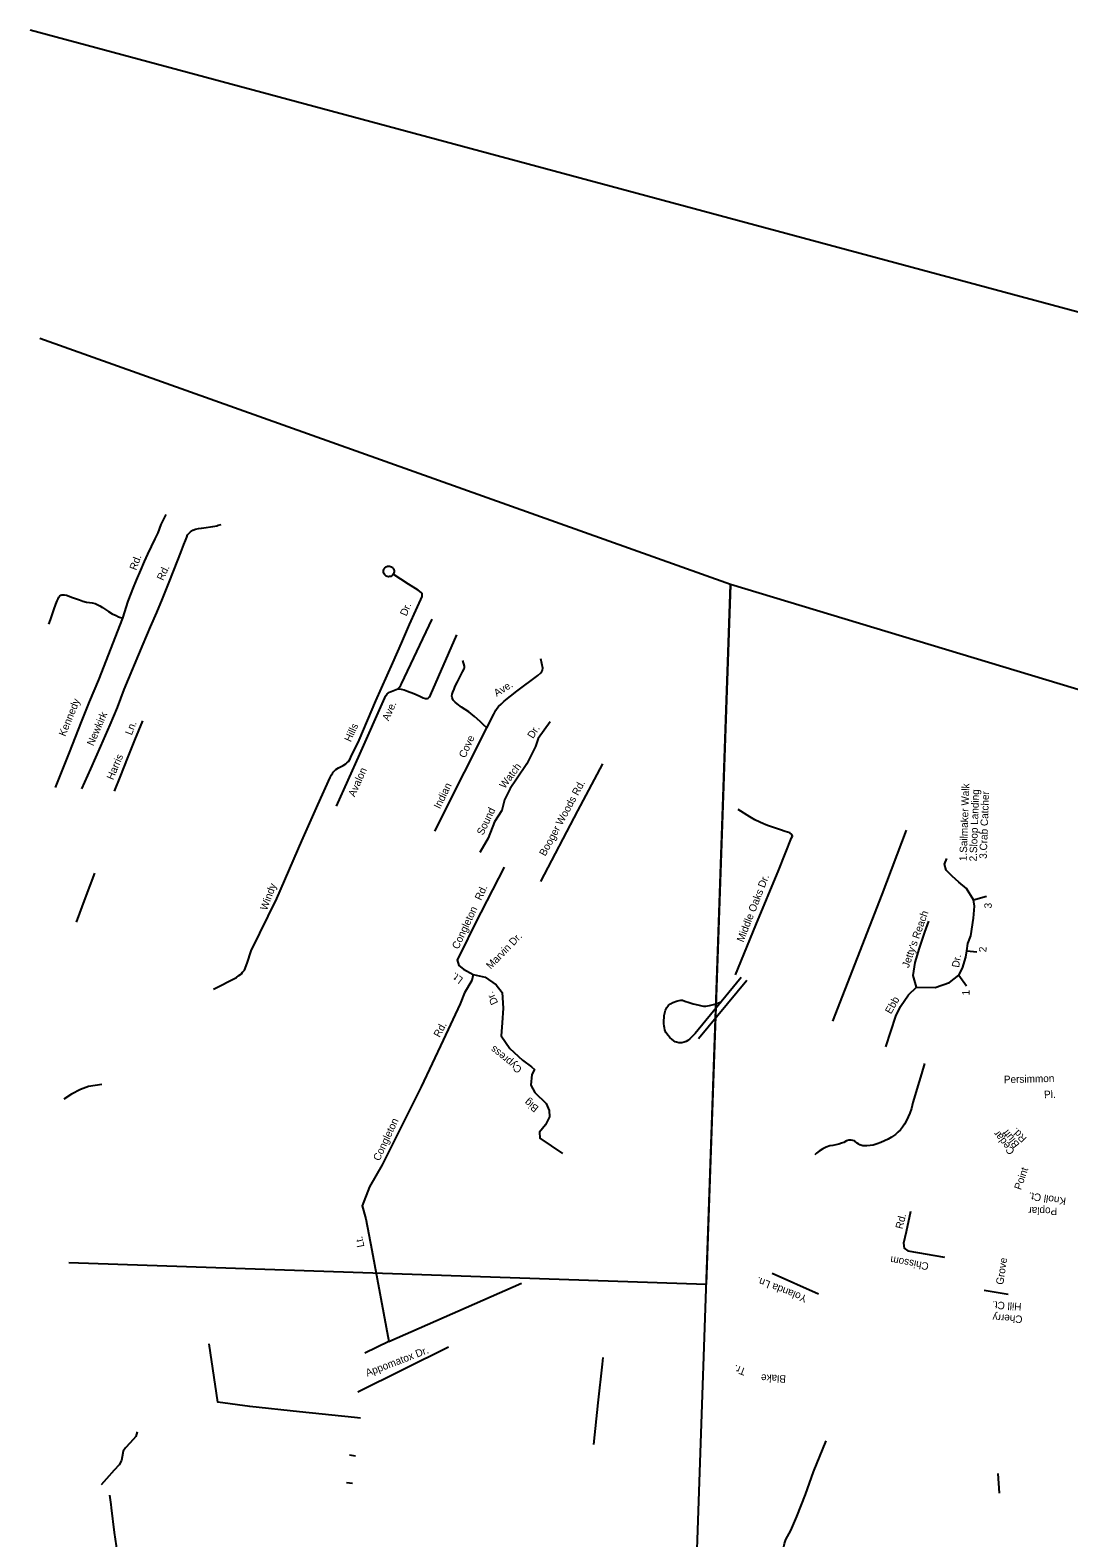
# Model space of a CAD drawing. Extents: x 2308163 to 2335412, y -96774 to 125428.
# Drawn here: x 2314212 to 2318774, y -47201 to -40581 of the extents above; entities that cross this region are included whole.
import ezdxf

# ---------------------------------------------------------------- set-up
doc = ezdxf.new("R2010")
doc.units = 0
for name, color, linetype in [('Old_Level_10', 7, 'Continuous'), ('Old_Level_35', 7, 'Continuous'), ('Old_Level_63', 7, 'Continuous')]:
    doc.layers.add(name, color=color, linetype=linetype)

msp = doc.modelspace()

# ---------------------------------------------------------------- linework, layer by layer
at = {"layer": 'Old_Level_35'}
for p, q in [((2317146.8, -45008.7), (2317359, -44752.6)), ((2317334.4, -44740.1), (2317246.7, -44847)), ((2315662.7, -46675.4), (2315635.7, -46672.8)), ((2315640.5, -46843), (2315614.6, -46838.4)), ((2318462.2, -46918.4), (2318467.5, -47004.6)), ((2314546.7, -46942.6), (2314523.3, -46968.5)), ((2315627.7, -46962.7), (2315601.8, -46960.1)), ((2314560.8, -47013.7), (2314565.6, -47054.4))]:
    msp.add_line(p, q, dxfattribs=at)
for points in [[(2314438.6, -43912.3), (2314478.2, -43824.1), (2314521.6, -43725), (2314563.1, -43630.8), (2314595.9, -43554.5), (2314624.3, -43476.5), (2314708.4, -43277.2), (2314740.7, -43200.9), (2314767.4, -43137.7), (2314792.2, -43077.4), (2314819.1, -43012.1), (2314843.9, -42948.7), (2314872.7, -42874.8), (2314886.5, -42839.8), (2314893.6, -42822), (2314899.2, -42807.2), (2314903.3, -42797.4), (2314909.5, -42789.5), (2314915.7, -42783.7), (2314925.8, -42776.9), (2314938.1, -42772.3), (2314951.2, -42769.4), (2314964.5, -42767.7), (2314984.1, -42765.3), (2315004.1, -42762.1), (2315014.1, -42760.1), (2315031, -42757.1), (2315038, -42755.1), (2315051.1, -42751.4)], [(2314618.7, -43162.5), (2314641.7, -43088.1), (2314665.4, -43028.8), (2314679.3, -42996.1), (2314697.8, -42951.6), (2314713.7, -42914.1), (2314727.8, -42881.4), (2314760.5, -42814.3), (2314773.4, -42788.5), (2314787.5, -42751.1), (2314808.7, -42707.5)], [(2315806.8, -42969.6), (2315803.5, -42973.8), (2315800.1, -42976.6), (2315795.8, -42979.2), (2315790.5, -42980.6), (2315785, -42980.7), (2315780, -42979.6), (2315776, -42977.9), (2315772.2, -42975.3), (2315769.1, -42972.2), (2315766.6, -42968.4), (2315765, -42965.1), (2315764.2, -42961.2), (2315763.8, -42957.2), (2315764.2, -42953.8), (2315765, -42949.8), (2315766.7, -42946.5), (2315768.9, -42943.1), (2315771.5, -42940.4), (2315774.5, -42938), (2315778, -42936.4), (2315781.2, -42935.1), (2315785.8, -42934.3), (2315790.2, -42934.6), (2315794.8, -42935.6), (2315798.3, -42937.2), (2315801.4, -42939.5), (2315803.7, -42941.3), (2315806, -42944.1), (2315807.7, -42946.7), (2315808.9, -42949.9), (2315809.8, -42953.3), (2315810.2, -42956.4), (2315810.2, -42960), (2315809.6, -42963.2), (2315808.6, -42966.4), (2315806.8, -42969.6)], [(2315475.6, -43982.9), (2315528.7, -43862.2), (2315535, -43850.2), (2315539.1, -43844.5), (2315543.1, -43838.6), (2315548.3, -43832.6), (2315554.5, -43826.9), (2315565.7, -43820.1), (2315585.9, -43809.5), (2315598, -43802.9), (2315603.1, -43798.7), (2315610, -43791.8), (2315616.6, -43781.3), (2315619.5, -43773.9), (2315656.4, -43699.3), (2315729.8, -43525.9), (2315804.9, -43359.2), (2315842.1, -43272.9), (2315878, -43190.7), (2315905.2, -43129.6), (2315927, -43080.4), (2315932.9, -43068.4), (2315934.2, -43062), (2315932.8, -43055.2), (2315929.1, -43050.6), (2315915.3, -43040.5), (2315873.9, -43014.2), (2315806.8, -42969.6)], [(2314293.7, -43189.3), (2314300.4, -43169.5), (2314315.4, -43125.8), (2314324.2, -43101.2), (2314330, -43086.4), (2314333.9, -43077.4), (2314337.9, -43070.5), (2314341.9, -43065.4), (2314345.8, -43062.4), (2314350.9, -43060.4), (2314354.3, -43060.1), (2314361.8, -43060.3), (2314371.9, -43062.3), (2314398, -43072.1), (2314427.7, -43083), (2314443.6, -43088.6), (2314459.4, -43093), (2314472.4, -43094.2), (2314484, -43095.6), (2314497.3, -43099), (2314506.2, -43102.2), (2314518, -43108.6), (2314530, -43116.4), (2314537.8, -43122.3), (2314555.4, -43133.8), (2314571.2, -43143.2), (2314588.9, -43151.7), (2314599.8, -43157), (2314618.7, -43162.5)], [(2314322.6, -43905.9), (2314383.9, -43752.6), (2314437.1, -43618.3), (2314471.8, -43530.2), (2314513.3, -43434.1), (2314618.7, -43162.5)], [(2315827.1, -43473.3), (2315833.5, -43466.2), (2315839.5, -43457.4), (2315842.7, -43450.5), (2315977.2, -43167.8)], [(2315827.1, -43473.3), (2315841.9, -43474.8), (2315854, -43477.9), (2315869, -43483.2), (2315896.7, -43493.9), (2315920.4, -43504.4), (2315938.3, -43513), (2315947.8, -43515.3), (2315955.2, -43515.4), (2315959.8, -43513.9), (2315962.9, -43511.9), (2315966.5, -43507.6), (2315969.6, -43501.7), (2316085.6, -43236.5)], [(2316218.2, -43644.8), (2316203.6, -43631.4), (2316187.9, -43615.9), (2316163.4, -43595.4), (2316137.9, -43574.7), (2316106.4, -43553), (2316086.7, -43539.5), (2316077.8, -43532), (2316073, -43526.1), (2316070, -43522.7), (2316066.2, -43516), (2316065.4, -43511.1), (2316064.5, -43504.9), (2316065.8, -43497), (2316068.9, -43487.9), (2316074.2, -43474.1), (2316078.8, -43462.2), (2316088, -43442.6), (2316099.7, -43418.8), (2316111.1, -43398), (2316117.4, -43385.2), (2316119.3, -43379), (2316119.6, -43373.2), (2316111.5, -43348.6)], [(2316218.2, -43644.8), (2316247.8, -43584.5), (2316257.2, -43566.7), (2316262.7, -43558.1), (2316269.4, -43550.6), (2316279.9, -43540.2), (2316293.1, -43527.5), (2316349.1, -43483.9), (2316440.9, -43413.9), (2316454.3, -43402.4), (2316458.5, -43396.9), (2316462.4, -43390.5), (2316463.9, -43382.5), (2316455, -43341.3)], [(2315556.5, -43988.9), (2315659.2, -43760.2), (2315769.1, -43512.7), (2315772.7, -43505), (2315774.9, -43501.7), (2315777.1, -43499.3), (2315780, -43495.8), (2315783.6, -43492.2), (2315785.7, -43490.5), (2315790.1, -43488), (2315827.1, -43473.3)], [(2314582.6, -43922.6), (2314606.4, -43861.5), (2314641.9, -43772.2), (2314671.5, -43699.1), (2314706, -43614)], [(2316495.3, -43618.4), (2316442.5, -43691.9), (2316431.3, -43726.6), (2316393.5, -43803.1), (2316348.5, -43869.3), (2316319.4, -43911), (2316295.1, -43960.3), (2316283.4, -44007.6), (2316251.6, -44056.7), (2316224, -44128.6), (2316186.4, -44192.5)], [(2315989.1, -44098.4), (2316119.5, -43839.4), (2316218.2, -43644.8)], [(2316455, -44318.7), (2316616.6, -44008.5), (2316727.7, -43803.1)], [(2315182.9, -44623.5), (2315294.7, -44393.7), (2315404.8, -44140.3), (2315475.6, -43982.9)], [(2317309.6, -44728.5), (2317398.8, -44511.6), (2317499.8, -44267.9), (2317556.3, -44128.2), (2317560.4, -44120.3), (2317557.5, -44113.3), (2317548.8, -44106.1), (2317538.8, -44102.9), (2317527.9, -44099.5), (2317508.1, -44092), (2317450.6, -44072.6), (2317439.6, -44069.4), (2317432.7, -44066.2), (2317416.9, -44058.9), (2317395, -44048.2), (2317373.3, -44035.8), (2317322.2, -44003.6)], [(2317736.8, -44932.9), (2317953.5, -44375.9), (2318060.4, -44094.3)], [(2317970.3, -45044.8), (2318014.8, -44909.9), (2318034.9, -44867.9), (2318070.1, -44817.1), (2318104.7, -44783.1), (2318186.4, -44784), (2318250.3, -44762.1), (2318290.4, -44730.1), (2318306.3, -44699.1), (2318321, -44651.3), (2318325.6, -44623.6), (2318330.4, -44592.2), (2318342.8, -44557.4), (2318354.7, -44479.8), (2318360.2, -44428.1), (2318355.6, -44400.1), (2318323.9, -44350.7), (2318291.5, -44321.7), (2318260.8, -44296.5), (2318235.7, -44269.7), (2318227.3, -44243.4), (2318237.5, -44217.8)], [(2314493.6, -44282.9), (2314453.6, -44390.4), (2314413.1, -44497.5)], [(2316294.1, -44256.2), (2316167, -44503.7), (2316103.2, -44632.4), (2316087.3, -44663.9), (2316093.9, -44688.8), (2316115.6, -44704.4), (2316156.8, -44728), (2316210.7, -44739.8), (2316259, -44773.5), (2316285, -44806.5), (2316290, -44875.8), (2316285.4, -44939.9), (2316280.9, -44996.5), (2316318.6, -45052.1), (2316373.6, -45103.4), (2316413.7, -45133.8)], [(2318355.6, -44400.1), (2318412.5, -44383.3)], [(2318104.7, -44783.1), (2318089.7, -44732.4), (2318099.1, -44675.2), (2318118, -44612.7), (2318140.9, -44541.1), (2318159.2, -44493.5)], [(2315017.2, -44791.4), (2315117.9, -44741), (2315128.6, -44732.7), (2315139.3, -44725.2), (2315144.8, -44717.6), (2315152.9, -44709.1), (2315164.5, -44677.3), (2315182.9, -44623.5)], [(2318325.6, -44623.6), (2318370.4, -44627.9)], [(2316156.8, -44728), (2316151.5, -44754), (2316120.1, -44808), (2316100.7, -44856.5), (2316026.2, -45015.4), (2315928.5, -45220.7), (2315757.1, -45563.3), (2315702.6, -45659.8), (2315670.1, -45743.3), (2315685.9, -45801), (2315712.7, -45937.7)], [(2318290.4, -44730.1), (2318325, -44777.9)], [(2317246.7, -44847), (2317133.3, -44986.3), (2317119.9, -45000), (2317109.6, -45009.7), (2317100.5, -45017.6), (2317093.8, -45022.1), (2317084.3, -45025.1), (2317074.1, -45027.3), (2317060.2, -45027.5), (2317051.3, -45025.4), (2317045.2, -45023.3), (2317031.4, -45013.5), (2317021.8, -45004.7), (2317013.8, -44995.8), (2317003.7, -44981.7), (2316999.5, -44970.1), (2316997.7, -44962.1), (2316997, -44955), (2316995.1, -44943), (2316994.7, -44930.3), (2316995.8, -44917), (2316997.1, -44907), (2316999.2, -44895.8), (2317002.7, -44884.8), (2317008.6, -44873), (2317012.1, -44866.4), (2317016.2, -44862.4), (2317024.4, -44856.6), (2317034.5, -44850.9), (2317050.7, -44845.2), (2317061.7, -44841.5), (2317069.7, -44839.9), (2317076.8, -44841), (2317087.6, -44844.2), (2317105.9, -44851.3), (2317123.8, -44857.1), (2317144.3, -44861.5), (2317161.5, -44865.1), (2317169.4, -44866.1), (2317180.2, -44866.4), (2317196.3, -44863.8), (2317219.5, -44857.3), (2317246.7, -44847)], [(2316413.7, -45133.8), (2316426.6, -45144.7), (2316415.9, -45166.6), (2316410.6, -45213.9), (2316428, -45246), (2316478.2, -45294.7), (2316492, -45324.8), (2316493.5, -45352), (2316475, -45388.4), (2316449.2, -45419.6), (2316450.7, -45446.8), (2316549.7, -45514.4)], [(2318140.6, -45118.7), (2318126.4, -45164.3), (2318116.6, -45197.2), (2318088.3, -45289.5), (2318082.7, -45316.4), (2318075.3, -45337.2), (2318068.8, -45353), (2318061, -45368.1), (2318052.1, -45384.6), (2318043.8, -45397.4), (2318034.5, -45409.3), (2318022.7, -45420.6), (2318012, -45430.7), (2317995.6, -45441.3), (2317980.1, -45450.2), (2317964.5, -45458.2), (2317948.5, -45465.5), (2317932.8, -45471.8), (2317914.6, -45476.8), (2317901.8, -45478.6), (2317886.8, -45479.7), (2317879.1, -45479.9), (2317869.7, -45479.3), (2317860.7, -45477), (2317856.4, -45475.1)], [(2314526.5, -45210.2), (2314468.3, -45220.1), (2314432.7, -45232.4), (2314393.1, -45252.5), (2314359.5, -45275.6)], [(2317856.4, -45475.1), (2317852.1, -45473.2), (2317843.9, -45467.6), (2317834.7, -45460), (2317830.4, -45457.7), (2317825.3, -45455.9), (2317817.3, -45455), (2317807.3, -45455.7), (2317798.1, -45458.7), (2317785, -45465.3), (2317774.9, -45469), (2317764.1, -45472.3), (2317749.8, -45475.5), (2317737.7, -45478.2), (2317724.6, -45480.7), (2317707.7, -45486.2), (2317693.3, -45493), (2317678, -45503.7), (2317665.7, -45512.3), (2317657.6, -45519.2)], [(2318078.1, -45768), (2318059.4, -45857.2), (2318047.8, -45907.5), (2318051, -45929.1), (2318066.2, -45941.4), (2318227.5, -45968.4)], [(2315712.7, -45937.7), (2315787.5, -46339.2), (2315681.3, -46390.6)], [(2317470.4, -46039.5), (2317673.7, -46129.6)], [(2315787.5, -46339.2), (2316369.6, -46083.6)], [(2318508.2, -46133.3), (2318402, -46115.9)], [(2315635.7, -46672.8), (2315395.2, -46647.9), (2315176.7, -46624.8), (2315035.9, -46606.3), (2314997.2, -46349.4)], [(2315651.4, -46560.1), (2316049, -46362.8)], [(2316727.6, -46409), (2316724.2, -46438.5), (2316704.7, -46608.6), (2316686.3, -46791.3)], [(2314681.7, -46736), (2314675.9, -46757), (2314651, -46784.2), (2314630.1, -46806.2), (2314620.2, -46821.2), (2314616.3, -46845.2), (2314612.5, -46861.3), (2314602.6, -46880.3), (2314580.7, -46904.4), (2314546.7, -46942.6)], [(2317520.9, -47246.1), (2317524.5, -47226.1), (2317531.2, -47208.1), (2317552.2, -47169.5), (2317578.5, -47108.4), (2317616.7, -47011.4), (2317651.9, -46911.3), (2317708, -46775.6)], [(2314565.6, -47054.4), (2314567.5, -47070.4), (2314581, -47178.2), (2314597.6, -47295.2), (2314607, -47373.1), (2314606.2, -47399.1), (2314596.3, -47424.1), (2314572.5, -47457.2), (2314547.6, -47482.4)]]:
    msp.add_lwpolyline(points, dxfattribs=at)
at = {"layer": 'Old_Level_63'}
for p, q in [((2317287.3, -43015.4), (2314254.2, -41934.9)), ((2321352.1, -44241.4), (2317287.3, -43015.4))]:
    msp.add_line(p, q, dxfattribs=at)
for points in [[(2327732.1, -44410.7), (2326411.1, -43863.1), (2314211.5, -40580.7)], [(2317287.3, -43016.2), (2317181.3, -46089.6), (2314382.1, -45993.1)], [(2321352.1, -44241.4), (2321125.4, -50813.5), (2317022.8, -50684), (2317287.3, -43015.4)]]:
    msp.add_lwpolyline(points, dxfattribs=at)

# ---------------------------------------------------------------- texts
at = {"layer": 'Old_Level_10'}
for s, height, rotation, p in [('Rd.', 32.81, 69.61666, (2314677.3, -42954.9)), ('Rd.', 32.81, 65.08465, (2314795.7, -43000.3)), ('Dr.', 32.81, 67.31688, (2315864.6, -43156.3)), ('Ave.', 32.81, 32.04993, (2316260.9, -43508.8)), ('Kennedy', 32.81, 67.84666, (2314365.7, -43684.6)), ('Ave.', 32.81, 66.05059, (2315785.8, -43616.6)), ('Newkirk', 32.81, 66.49904, (2314489, -43726.3)), ('Ln.', 32.81, 69.1108, (2314657.9, -43679)), ('Hills', 32.81, 65.64113, (2315619.7, -43708.9)), ('Cove', 32.81, 65.514, (2316122.6, -43779.5)), ('Dr.', 32.81, 57.31714, (2316420.4, -43694.3)), ('Harris', 32.81, 67.33071, (2314576.2, -43875.8)), ('Avalon', 32.81, 65.81929, (2315636.7, -43950.4)), ('Watch', 32.81, 53.11391, (2316295.9, -43913.9)), ('Indian ', 32.81, 63.79948, (2316011.6, -44002.9)), ('Booger Woods Rd.', 32.808, 61.62421, (2316474.3, -44210.7)), ('1.Sailmaker Walk', 32.808, 88.02472, (2318325.4, -44230.4)), ('2.Sloop Landing', 32.808, 88.02472, (2318369.4, -44231.6)), ('3.Crab Catcher', 32.808, 88.02472, (2318413.4, -44220.1)), ('Sound ', 32.81, 64.33474, (2316201.1, -44118.7)), ('Windy', 32.81, 69.47857, (2315251.2, -44448.6)), ('Congleton   Rd.', 32.808, 64.9615, (2316092.3, -44619.2)), ('Middle Oaks Dr.', 32.808, 68.76325, (2317344.4, -44588.2)), ('3', 32.8, 88.02472, (2318435.1, -44438)), ("Jetty's Reach", 32.808, 70.51059, (2318070.5, -44701.1)), ('Marvin Dr.', 32.81, 45.82336, (2316234.5, -44706.8)), ('2', 32.8, 88.02472, (2318411.9, -44630.3)), ('Dr.', 32.81, 80.23905, (2318291.5, -44699.2)), ('Lt.', 32.81, 143.65228, (2316116.1, -44744.9)), ('Dr.', 32.81, 115.51581, (2316268, -44851.5)), ('1', 32.8, 88.02472, (2318337.5, -44820.1)), ('Ebb ', 32.81, 60.32335, (2317992.8, -44903.9)), ('Rd.', 32.81, 61.53773, (2316010.1, -45006.7)), ('Cypress', 32.81, 140.96632, (2316374.8, -45139.2)), ('Persimmon ', 32.81, 1.50763, (2318489, -45205.1)), ('Big', 32.81, 141.47213, (2316448, -45309.9)), ('Pl.', 32.81, 1.50763, (2318665.4, -45270.9)), ('Congleton', 32.81, 64.94126, (2315745.9, -45549.1)), ('Cedar ', 32.81, 128.34841, (2318538.6, -45503.1)), ('Bluff', 32.81, 128.34841, (2318559.5, -45473.6)), ('Rd.', 32.81, 134.77371, (2318591.3, -45445.7)), ('Point', 32.81, 71.00177, (2318563.6, -45675.9)), ('Poplar', 32.81, 178.55333, (2318723.4, -45751.6)), ('Knoll Ct.', 32.81, 171.48595, (2318763.3, -45708.5)), ('Rd.', 32.81, 75.37758, (2318043, -45847.8)), ('Lt. ', 32.81, 101.44828, (2315680, -45922.4)), ('Chissom', 32.81, 169.62556, (2318160.9, -45994.6)), ('Grove ', 32.81, 81.46465, (2318485.7, -46091.6)), ('Yolanda Ln.', 32.808, 158.64024, (2317627.1, -46139.6)), ('Cherry ', 32.81, 176.19754, (2318571.4, -46226.2)), ('Hill Ct.', 32.81, 176.19754, (2318566.9, -46170.8)), ('Appomatox Dr.', 32.808, 20.8983, (2315692.3, -46493.6)), ('Tr.', 32.81, 159.60338, (2317359, -46459.2)), ('Blake', 32.81, 177.56817, (2317532, -46487.8))]:
    msp.add_text(s, height=height, rotation=rotation, dxfattribs=at).set_placement(p)

doc.saveas('drawing.dxf')
